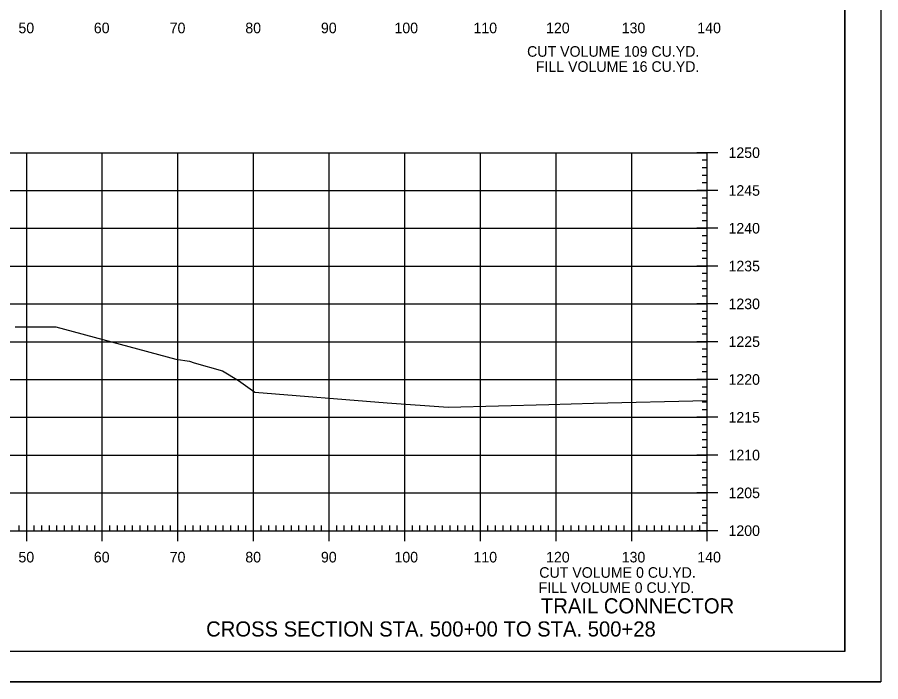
# Model space of a CAD drawing. Extents: x 1406028 to 1412453, y 321733 to 325986.
# Drawn here: x 1412339 to 1412453.2, y 321851.7 to 321939.6 of the extents above; entities that cross this region are included whole.
import ezdxf

# ---------------------------------------------------------------- set-up
doc = ezdxf.new("R2010")
doc.units = 0
for name, color, linetype in [('R_Axis', 7, 'Continuous'), ('R_Axis Annot', 7, 'Continuous'), ('R_Border', 7, 'Continuous'), ('R_Draft', 7, 'Continuous'), ('R_Exist Surface', 7, 'Continuous'), ('R_Grid', 7, 'Continuous'), ('R_No Plot', 7, 'Continuous')]:
    doc.layers.add(name, color=color, linetype=linetype)

msp = doc.modelspace()

# ---------------------------------------------------------------- linework, layer by layer
at = {"layer": 'R_Axis'}
for p, q in [((1412431.63, 321921.67), (1412428.83, 321921.67)), ((1412430.23, 321871.67), (1412430.23, 321921.67)), ((1412430.23, 321920.67), (1412429.53, 321920.67)), ((1412430.23, 321919.67), (1412429.53, 321919.67)), ((1412430.23, 321918.67), (1412429.53, 321918.67)), ((1412431.63, 321916.67), (1412428.83, 321916.67)), ((1412430.23, 321917.67), (1412429.53, 321917.67)), ((1412430.23, 321915.67), (1412429.53, 321915.67)), ((1412430.23, 321914.67), (1412429.53, 321914.67)), ((1412430.23, 321913.67), (1412429.53, 321913.67)), ((1412430.23, 321912.67), (1412429.53, 321912.67)), ((1412431.63, 321911.67), (1412428.83, 321911.67)), ((1412430.23, 321910.67), (1412429.53, 321910.67)), ((1412430.23, 321909.67), (1412429.53, 321909.67)), ((1412430.23, 321908.67), (1412429.53, 321908.67)), ((1412430.23, 321907.67), (1412429.53, 321907.67)), ((1412431.63, 321906.67), (1412428.83, 321906.67)), ((1412430.23, 321905.67), (1412429.53, 321905.67)), ((1412430.23, 321904.67), (1412429.53, 321904.67)), ((1412430.23, 321903.67), (1412429.53, 321903.67)), ((1412430.23, 321902.67), (1412429.53, 321902.67)), ((1412431.63, 321901.67), (1412428.83, 321901.67)), ((1412430.23, 321900.67), (1412429.53, 321900.67)), ((1412430.23, 321899.67), (1412429.53, 321899.67)), ((1412430.23, 321898.67), (1412429.53, 321898.67)), ((1412430.23, 321897.67), (1412429.53, 321897.67)), ((1412431.63, 321896.67), (1412428.83, 321896.67)), ((1412430.23, 321895.67), (1412429.53, 321895.67)), ((1412430.23, 321894.67), (1412429.53, 321894.67)), ((1412430.23, 321893.67), (1412429.53, 321893.67)), ((1412430.23, 321892.67), (1412429.53, 321892.67)), ((1412431.63, 321891.67), (1412428.83, 321891.67)), ((1412430.23, 321890.67), (1412429.53, 321890.67)), ((1412430.23, 321889.67), (1412429.53, 321889.67)), ((1412430.23, 321888.67), (1412429.53, 321888.67)), ((1412430.23, 321887.67), (1412429.53, 321887.67)), ((1412431.63, 321886.67), (1412428.83, 321886.67)), ((1412430.23, 321885.67), (1412429.53, 321885.67)), ((1412430.23, 321884.67), (1412429.53, 321884.67)), ((1412430.23, 321883.67), (1412429.53, 321883.67)), ((1412430.23, 321882.67), (1412429.53, 321882.67)), ((1412431.63, 321881.67), (1412428.83, 321881.67)), ((1412430.23, 321880.67), (1412429.53, 321880.67)), ((1412430.23, 321879.67), (1412429.53, 321879.67)), ((1412430.23, 321878.67), (1412429.53, 321878.67)), ((1412431.63, 321876.67), (1412428.83, 321876.67)), ((1412430.23, 321877.67), (1412429.53, 321877.67)), ((1412430.23, 321875.67), (1412429.53, 321875.67)), ((1412430.23, 321874.67), (1412429.53, 321874.67)), ((1412430.23, 321873.67), (1412429.53, 321873.67)), ((1412339.23, 321871.67), (1412339.23, 321872.37)), ((1412340.23, 321870.27), (1412340.23, 321873.07)), ((1412341.23, 321871.67), (1412341.23, 321872.37)), ((1412342.23, 321871.67), (1412342.23, 321872.37)), ((1412343.23, 321871.67), (1412343.23, 321872.37)), ((1412344.23, 321871.67), (1412344.23, 321872.37)), ((1412345.23, 321871.67), (1412345.23, 321872.37)), ((1412346.23, 321871.67), (1412346.23, 321872.37)), ((1412347.23, 321871.67), (1412347.23, 321872.37)), ((1412348.23, 321871.67), (1412348.23, 321872.37)), ((1412349.23, 321871.67), (1412349.23, 321872.37)), ((1412350.23, 321870.27), (1412350.23, 321873.07)), ((1412351.23, 321871.67), (1412351.23, 321872.37)), ((1412352.23, 321871.67), (1412352.23, 321872.37)), ((1412353.23, 321871.67), (1412353.23, 321872.37)), ((1412354.23, 321871.67), (1412354.23, 321872.37)), ((1412355.23, 321871.67), (1412355.23, 321872.37)), ((1412356.23, 321871.67), (1412356.23, 321872.37)), ((1412357.23, 321871.67), (1412357.23, 321872.37)), ((1412358.23, 321871.67), (1412358.23, 321872.37)), ((1412359.23, 321871.67), (1412359.23, 321872.37)), ((1412360.23, 321870.27), (1412360.23, 321873.07)), ((1412361.23, 321871.67), (1412361.23, 321872.37)), ((1412362.23, 321871.67), (1412362.23, 321872.37)), ((1412363.23, 321871.67), (1412363.23, 321872.37)), ((1412364.23, 321871.67), (1412364.23, 321872.37)), ((1412365.23, 321871.67), (1412365.23, 321872.37)), ((1412366.23, 321871.67), (1412366.23, 321872.37)), ((1412367.23, 321871.67), (1412367.23, 321872.37)), ((1412368.23, 321871.67), (1412368.23, 321872.37)), ((1412369.23, 321871.67), (1412369.23, 321872.37)), ((1412370.23, 321870.27), (1412370.23, 321873.07)), ((1412371.23, 321871.67), (1412371.23, 321872.37)), ((1412372.23, 321871.67), (1412372.23, 321872.37)), ((1412373.23, 321871.67), (1412373.23, 321872.37)), ((1412374.23, 321871.67), (1412374.23, 321872.37)), ((1412375.23, 321871.67), (1412375.23, 321872.37)), ((1412376.23, 321871.67), (1412376.23, 321872.37)), ((1412377.23, 321871.67), (1412377.23, 321872.37)), ((1412378.23, 321871.67), (1412378.23, 321872.37)), ((1412379.23, 321871.67), (1412379.23, 321872.37)), ((1412380.23, 321870.27), (1412380.23, 321873.07)), ((1412381.23, 321871.67), (1412381.23, 321872.37)), ((1412382.23, 321871.67), (1412382.23, 321872.37)), ((1412383.23, 321871.67), (1412383.23, 321872.37)), ((1412384.23, 321871.67), (1412384.23, 321872.37)), ((1412385.23, 321871.67), (1412385.23, 321872.37)), ((1412386.23, 321871.67), (1412386.23, 321872.37)), ((1412387.23, 321871.67), (1412387.23, 321872.37)), ((1412388.23, 321871.67), (1412388.23, 321872.37)), ((1412389.23, 321871.67), (1412389.23, 321872.37)), ((1412390.23, 321870.27), (1412390.23, 321873.07)), ((1412391.23, 321871.67), (1412391.23, 321872.37)), ((1412392.23, 321871.67), (1412392.23, 321872.37)), ((1412393.23, 321871.67), (1412393.23, 321872.37)), ((1412394.23, 321871.67), (1412394.23, 321872.37)), ((1412395.23, 321871.67), (1412395.23, 321872.37)), ((1412396.23, 321871.67), (1412396.23, 321872.37)), ((1412397.23, 321871.67), (1412397.23, 321872.37)), ((1412398.23, 321871.67), (1412398.23, 321872.37)), ((1412399.23, 321871.67), (1412399.23, 321872.37)), ((1412400.23, 321870.27), (1412400.23, 321873.07)), ((1412401.23, 321871.67), (1412401.23, 321872.37)), ((1412402.23, 321871.67), (1412402.23, 321872.37)), ((1412403.23, 321871.67), (1412403.23, 321872.37)), ((1412404.23, 321871.67), (1412404.23, 321872.37)), ((1412405.23, 321871.67), (1412405.23, 321872.37)), ((1412406.23, 321871.67), (1412406.23, 321872.37)), ((1412407.23, 321871.67), (1412407.23, 321872.37)), ((1412408.23, 321871.67), (1412408.23, 321872.37)), ((1412409.23, 321871.67), (1412409.23, 321872.37)), ((1412410.23, 321870.27), (1412410.23, 321873.07)), ((1412411.23, 321871.67), (1412411.23, 321872.37)), ((1412412.23, 321871.67), (1412412.23, 321872.37)), ((1412413.23, 321871.67), (1412413.23, 321872.37)), ((1412414.23, 321871.67), (1412414.23, 321872.37)), ((1412415.23, 321871.67), (1412415.23, 321872.37)), ((1412416.23, 321871.67), (1412416.23, 321872.37)), ((1412417.23, 321871.67), (1412417.23, 321872.37)), ((1412418.23, 321871.67), (1412418.23, 321872.37)), ((1412419.23, 321871.67), (1412419.23, 321872.37)), ((1412420.23, 321870.27), (1412420.23, 321873.07)), ((1412421.23, 321871.67), (1412421.23, 321872.37)), ((1412422.23, 321871.67), (1412422.23, 321872.37)), ((1412423.23, 321871.67), (1412423.23, 321872.37)), ((1412424.23, 321871.67), (1412424.23, 321872.37)), ((1412425.23, 321871.67), (1412425.23, 321872.37)), ((1412426.23, 321871.67), (1412426.23, 321872.37)), ((1412427.23, 321871.67), (1412427.23, 321872.37)), ((1412428.23, 321871.67), (1412428.23, 321872.37)), ((1412429.23, 321871.67), (1412429.23, 321872.37)), ((1412430.23, 321872.67), (1412429.53, 321872.67)), ((1412430.23, 321870.27), (1412430.23, 321873.07)), ((1412150.23, 321871.67), (1412430.23, 321871.67)), ((1412431.63, 321871.67), (1412428.83, 321871.67))]:
    msp.add_line(p, q, dxfattribs=at)
at = {"layer": 'R_Border'}
for q in [(1412448.41, 322061.13), (1412132.23, 321855.67)]:
    msp.add_line((1412448.41, 321855.67), q, dxfattribs=at)
at = {"layer": 'R_Exist Surface'}
msp.add_lwpolyline([(1412338.73, 321898.62), (1412344.07, 321898.62), (1412359.97, 321894.36), (1412361.75, 321894.1), (1412362.37, 321893.85), (1412366.12, 321892.8), (1412368.22, 321891.53), (1412370.39, 321889.97), (1412387.88, 321888.59), (1412395.95, 321887.99), (1412409.28, 321888.34), (1412415.18, 321888.55), (1412430.23, 321888.9)], dxfattribs=at)
at = {"layer": 'R_Grid'}
for p, q in [((1412150.23, 321921.67), (1412430.23, 321921.67)), ((1412340.23, 321871.67), (1412340.23, 321921.67)), ((1412350.23, 321871.67), (1412350.23, 321921.67)), ((1412360.23, 321871.67), (1412360.23, 321921.67)), ((1412370.23, 321871.67), (1412370.23, 321921.67)), ((1412380.23, 321871.67), (1412380.23, 321921.67)), ((1412390.23, 321871.67), (1412390.23, 321921.67)), ((1412400.23, 321871.67), (1412400.23, 321921.67)), ((1412410.23, 321871.67), (1412410.23, 321921.67)), ((1412420.23, 321871.67), (1412420.23, 321921.67)), ((1412430.23, 321871.67), (1412430.23, 321921.67)), ((1412150.23, 321916.67), (1412430.23, 321916.67)), ((1412150.23, 321911.67), (1412430.23, 321911.67)), ((1412150.23, 321906.67), (1412430.23, 321906.67)), ((1412150.23, 321901.67), (1412430.23, 321901.67)), ((1412150.23, 321896.67), (1412430.23, 321896.67)), ((1412150.23, 321891.67), (1412430.23, 321891.67)), ((1412150.23, 321886.67), (1412430.23, 321886.67)), ((1412150.23, 321881.67), (1412430.23, 321881.67)), ((1412150.23, 321876.67), (1412430.23, 321876.67)), ((1412150.23, 321871.67), (1412430.23, 321871.67))]:
    msp.add_line(p, q, dxfattribs=at)
at = {"layer": 'R_No Plot'}
msp.add_line((1412119.83, 321851.69), (1412453.16, 321851.69), dxfattribs=at)
for points in [[(1412119.82, 322065.03), (1412453.16, 322065.03), (1412453.16, 321851.69), (1412119.82, 321851.69)], [(1412366.15, 322061.13), (1412385.77, 322061.13), (1412385.77, 322051.25), (1412401.88, 322051.25), (1412425.08, 322051.25), (1412425.2, 322023.09), (1412448.41, 322023.09), (1412448.41, 321855.67), (1412132.23, 321855.67), (1412132.23, 322061.13)]]:
    msp.add_lwpolyline(points, close=True, dxfattribs=at)

# ---------------------------------------------------------------- texts
at = {"layer": 'R_Axis Annot'}
for s, p in [('50', (1412339.14, 321937.47)), ('60', (1412349.11, 321937.47)), ('70', (1412359.14, 321937.47)), ('80', (1412369.14, 321937.47)), ('90', (1412379.14, 321937.47)), ('100', (1412388.86, 321937.47)), ('110', (1412399.31, 321937.47)), ('120', (1412408.91, 321937.47)), ('130', (1412418.91, 321937.47)), ('140', (1412428.91, 321937.47)), ('CUT VOLUME 109 CU.YD.', (1412406.4, 321934.36)), ('FILL VOLUME 16 CU.YD.', (1412407.55, 321932.36)), ('1250', (1412433.03, 321920.97)), ('1245', (1412433.03, 321915.97)), ('1240', (1412433.03, 321910.97)), ('1235', (1412433.03, 321905.97)), ('1230', (1412433.03, 321900.97)), ('1225', (1412433.03, 321895.97)), ('1220', (1412433.03, 321890.97)), ('1215', (1412433.03, 321885.97)), ('1210', (1412433.03, 321880.97)), ('1205', (1412433.03, 321875.97)), ('1200', (1412433.03, 321870.97)), ('50', (1412339.14, 321867.47)), ('60', (1412349.11, 321867.47)), ('70', (1412359.14, 321867.47)), ('80', (1412369.14, 321867.47)), ('90', (1412379.14, 321867.47)), ('100', (1412388.86, 321867.47)), ('110', (1412399.31, 321867.47)), ('120', (1412408.91, 321867.47)), ('130', (1412418.91, 321867.47)), ('140', (1412428.91, 321867.47)), ('CUT VOLUME 0 CU.YD.', (1412408.01, 321865.44)), ('FILL VOLUME 0 CU.YD.', (1412407.93, 321863.44))]:
    msp.add_text(s, height=1.4, dxfattribs=at).set_placement(p)
at = {"layer": 'R_Draft'}
for s, p in [('TRAIL CONNECTOR', (1412408.23, 321860.73)), ('CROSS SECTION STA. 500+00 TO STA. 500+28', (1412363.96, 321857.67))]:
    msp.add_text(s, height=2, dxfattribs=at).set_placement(p)

doc.saveas('drawing.dxf')
